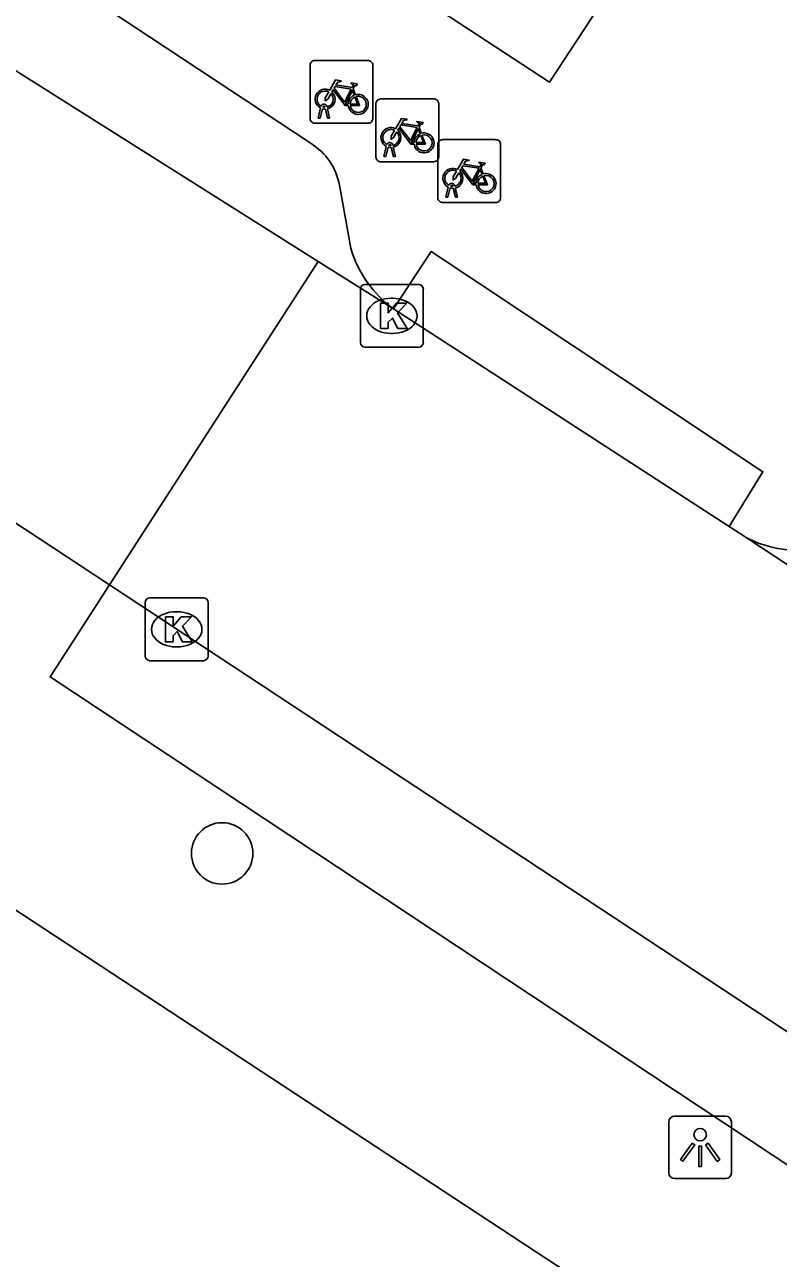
# Model space of a CAD drawing. Extents: x 159280 to 160375, y 384531 to 385872.
# Drawn here: x 160154.6 to 160166.59, y 384768.76 to 384788.39 of the extents above; entities that cross this region are included whole.
import ezdxf

# ---------------------------------------------------------------- set-up
doc = ezdxf.new("R2010")
doc.units = 0
for name, color, linetype in [('IMGEO_Boom', 7, 'Continuous'), ('IMGEO_Fietsenrek', 7, 'Continuous'), ('IMGEO_Kolk', 7, 'Continuous'), ('IMGEO_Lichtpunt', 7, 'Continuous'), ('IMGEO_Rijbaan_lokaal_open', 7, 'Continuous'), ('IMGEO_Voetpad_open', 7, 'Continuous')]:
    doc.layers.add(name, color=color, linetype=linetype)

msp = doc.modelspace()

# ---------------------------------------------------------------- linework, layer by layer
at = {"layer": 'IMGEO_Boom'}
msp.add_circle((160157.74, 384775.2), 0.489, dxfattribs=at)
at = {"layer": 'IMGEO_Fietsenrek'}
for p, q in [((160159.139, 384786.894), (160159.139, 384787.735)), ((160159.139, 384787.735), (160159.139, 384786.894)), ((160159.214, 384787.819), (160160.055, 384787.819)), ((160160.055, 384787.819), (160159.214, 384787.819)), ((160160.139, 384787.744), (160160.139, 384786.903)), ((160160.139, 384786.903), (160160.139, 384787.744)), ((160159.826, 384787.368), (160159.862, 384787.273)), ((160159.408, 384787.086), (160159.409, 384787.079)), ((160160.187, 384786.282), (160160.187, 384787.123)), ((160160.187, 384787.123), (160160.187, 384786.282)), ((160160.262, 384787.207), (160161.103, 384787.207)), ((160161.103, 384787.207), (160160.262, 384787.207)), ((160161.187, 384787.132), (160161.187, 384786.291)), ((160161.187, 384786.291), (160161.187, 384787.132)), ((160159.266, 384786.903), (160159.305, 384787.063)), ((160159.3, 384786.903), (160159.266, 384786.903)), ((160159.335, 384787.051), (160159.3, 384786.903)), ((160159.377, 384787.075), (160159.376, 384787.079)), ((160159.418, 384786.903), (160159.384, 384787.045)), ((160159.416, 384787.049), (160159.451, 384786.903)), ((160159.451, 384786.903), (160159.418, 384786.903)), ((160160.064, 384786.819), (160159.223, 384786.819)), ((160159.223, 384786.819), (160160.064, 384786.819)), ((160160.874, 384786.756), (160160.91, 384786.661)), ((160161.248, 384786.559), (160162.089, 384786.559)), ((160162.089, 384786.559), (160161.248, 384786.559)), ((160160.314, 384786.291), (160160.353, 384786.451)), ((160160.383, 384786.439), (160160.348, 384786.291)), ((160160.425, 384786.463), (160160.424, 384786.467)), ((160160.466, 384786.291), (160160.432, 384786.433)), ((160160.456, 384786.474), (160160.457, 384786.467)), ((160160.464, 384786.437), (160160.499, 384786.291)), ((160161.173, 384785.634), (160161.173, 384786.475)), ((160161.173, 384786.475), (160161.173, 384785.634)), ((160162.173, 384786.484), (160162.173, 384785.643)), ((160162.173, 384785.643), (160162.173, 384786.484)), ((160161.112, 384786.207), (160160.271, 384786.207)), ((160160.271, 384786.207), (160161.112, 384786.207)), ((160160.348, 384786.291), (160160.314, 384786.291)), ((160160.499, 384786.291), (160160.466, 384786.291)), ((160161.86, 384786.108), (160161.896, 384786.013)), ((160161.3, 384785.643), (160161.339, 384785.803)), ((160161.369, 384785.791), (160161.334, 384785.643)), ((160161.411, 384785.815), (160161.41, 384785.819)), ((160161.452, 384785.643), (160161.418, 384785.785)), ((160161.442, 384785.826), (160161.443, 384785.819)), ((160161.45, 384785.789), (160161.485, 384785.643)), ((160162.098, 384785.559), (160161.257, 384785.559)), ((160161.257, 384785.559), (160162.098, 384785.559)), ((160161.334, 384785.643), (160161.3, 384785.643)), ((160161.485, 384785.643), (160161.452, 384785.643))]:
    msp.add_line(p, q, dxfattribs=at)
for points in [[(160159.452, 384787.345), (160159.547, 384787.509), (160159.633, 384787.495), (160159.635, 384787.486), (160159.579, 384787.475), (160159.552, 384787.43), (160159.808, 384787.389)], [(160159.473, 384787.293), (160159.421, 384787.203), (160159.381, 384787.178), (160159.382, 384787.225), (160159.437, 384787.319)], [(160159.748, 384787.101), (160159.698, 384787.101), (160159.507, 384787.352), (160159.488, 384787.32)], [(160159.795, 384787.364), (160159.538, 384787.405), (160159.521, 384787.376), (160159.688, 384787.156), (160159.795, 384787.364)], [(160159.843, 384787.266), (160159.813, 384787.343), (160159.704, 384787.125), (160159.747, 384787.125)], [(160159.808, 384787.389), (160159.833, 384787.438), (160159.827, 384787.442), (160159.804, 384787.446), (160159.792, 384787.453), (160159.791, 384787.456), (160159.793, 384787.461), (160159.888, 384787.446), (160159.89, 384787.436), (160159.88, 384787.423), (160159.868, 384787.417), (160159.854, 384787.423), (160159.826, 384787.368)], [(160159.777, 384787.125), (160159.897, 384787.124), (160159.853, 384787.238)], [(160159.873, 384787.245), (160159.928, 384787.1), (160159.778, 384787.1)], [(160160.5, 384786.733), (160160.595, 384786.897), (160160.681, 384786.883), (160160.683, 384786.874), (160160.627, 384786.863), (160160.6, 384786.818), (160160.856, 384786.777)], [(160160.521, 384786.681), (160160.469, 384786.591), (160160.429, 384786.566), (160160.43, 384786.613), (160160.485, 384786.707)], [(160160.796, 384786.489), (160160.746, 384786.489), (160160.555, 384786.74), (160160.536, 384786.708)], [(160160.843, 384786.752), (160160.586, 384786.793), (160160.569, 384786.764), (160160.736, 384786.544), (160160.843, 384786.752)], [(160160.891, 384786.654), (160160.861, 384786.731), (160160.752, 384786.513), (160160.795, 384786.513)], [(160160.856, 384786.777), (160160.881, 384786.826), (160160.875, 384786.83), (160160.852, 384786.834), (160160.84, 384786.841), (160160.839, 384786.844), (160160.841, 384786.849), (160160.936, 384786.834), (160160.938, 384786.824), (160160.928, 384786.811), (160160.916, 384786.805), (160160.902, 384786.811), (160160.874, 384786.756)], [(160160.825, 384786.513), (160160.945, 384786.512), (160160.901, 384786.626)], [(160160.921, 384786.633), (160160.976, 384786.488), (160160.826, 384786.488)], [(160161.486, 384786.085), (160161.581, 384786.249), (160161.667, 384786.235), (160161.669, 384786.226), (160161.613, 384786.215), (160161.586, 384786.17), (160161.842, 384786.129)], [(160161.829, 384786.104), (160161.572, 384786.145), (160161.555, 384786.116), (160161.722, 384785.896), (160161.829, 384786.104)], [(160161.842, 384786.129), (160161.867, 384786.178), (160161.861, 384786.182), (160161.838, 384786.186), (160161.826, 384786.193), (160161.825, 384786.196), (160161.827, 384786.201), (160161.922, 384786.186), (160161.924, 384786.176), (160161.914, 384786.163), (160161.902, 384786.157), (160161.888, 384786.163), (160161.86, 384786.108)], [(160161.507, 384786.033), (160161.455, 384785.943), (160161.415, 384785.918), (160161.416, 384785.965), (160161.471, 384786.059)], [(160161.782, 384785.841), (160161.732, 384785.841), (160161.541, 384786.092), (160161.522, 384786.06)], [(160161.877, 384786.006), (160161.847, 384786.083), (160161.738, 384785.865), (160161.781, 384785.865)], [(160161.811, 384785.865), (160161.931, 384785.864), (160161.887, 384785.978)], [(160161.907, 384785.985), (160161.962, 384785.84), (160161.812, 384785.84)]]:
    msp.add_lwpolyline(points, dxfattribs=at)
for centre, radius, start, end in [((160159.217, 384787.741), 0.0779, 92.4484, 184.2845), ((160159.217, 384787.741), 0.0779, 92.4484, 184.2845), ((160160.061, 384787.741), 0.0779, 2.4484, 94.2845), ((160160.061, 384787.741), 0.0779, 2.4484, 94.2845), ((160159.379, 384787.204), 0.159, 62.6766, 242.1369), ((160159.379, 384787.204), 0.129, 63.3192, 238.903), ((160159.379, 384787.204), 0.129, 283.6043, 43.4302), ((160159.379, 384787.204), 0.159, 283.5766, 46.6042), ((160159.906, 384787.12), 0.159, 187.0065, 105.7708), ((160159.359, 384787.075), 0.0499, 12.8025, 158.6934), ((160159.359, 384787.075), 0.0174, 12.8025, 163.4502), ((160159.906, 384787.12), 0.159, 113.3408, 178.3217), ((160159.906, 384787.12), 0.129, 113.923, 177.9556), ((160159.906, 384787.12), 0.129, 188.6715, 104.5883), ((160160.265, 384787.129), 0.0779, 92.4484, 184.2845), ((160160.265, 384787.129), 0.0779, 92.4484, 184.2845), ((160161.109, 384787.129), 0.0779, 2.4484, 94.2845), ((160161.109, 384787.129), 0.0779, 2.4484, 94.2845), ((160159.217, 384786.897), 0.0779, 182.4484, 274.2845), ((160159.217, 384786.897), 0.0779, 182.4484, 274.2845), ((160159.379, 384787.204), 0.159, 253.9967, 271.7867), ((160159.379, 384787.204), 0.129, 253.415, 269.0204), ((160160.061, 384786.897), 0.0779, 272.4484, 4.2845), ((160160.061, 384786.897), 0.0779, 272.4484, 4.2845), ((160160.427, 384786.592), 0.159, 62.6766, 242.1369), ((160160.427, 384786.592), 0.129, 63.3192, 238.903), ((160160.427, 384786.592), 0.159, 283.5766, 46.6042), ((160160.407, 384786.463), 0.0499, 12.8025, 158.6934), ((160160.427, 384786.592), 0.129, 283.6043, 43.4302), ((160160.954, 384786.508), 0.159, 113.3408, 178.3217), ((160160.954, 384786.508), 0.159, 187.0065, 105.7708), ((160160.954, 384786.508), 0.129, 113.923, 177.9556), ((160160.954, 384786.508), 0.129, 188.6715, 104.5883), ((160161.251, 384786.481), 0.0779, 92.4484, 184.2845), ((160161.251, 384786.481), 0.0779, 92.4484, 184.2845), ((160162.095, 384786.481), 0.0779, 2.4484, 94.2845), ((160162.095, 384786.481), 0.0779, 2.4484, 94.2845), ((160160.427, 384786.592), 0.159, 253.9967, 271.7867), ((160160.407, 384786.463), 0.0174, 12.8025, 163.4502), ((160160.427, 384786.592), 0.129, 253.415, 269.0204), ((160160.265, 384786.285), 0.0779, 182.4484, 274.2845), ((160160.265, 384786.285), 0.0779, 182.4484, 274.2845), ((160161.109, 384786.285), 0.0779, 272.4484, 4.2845), ((160161.109, 384786.285), 0.0779, 272.4484, 4.2845), ((160161.413, 384785.944), 0.159, 62.6766, 242.1369), ((160161.413, 384785.944), 0.129, 63.3192, 238.903), ((160161.413, 384785.944), 0.129, 283.6043, 43.4302), ((160161.413, 384785.944), 0.159, 283.5766, 46.6042), ((160161.94, 384785.86), 0.159, 113.3408, 178.3217), ((160161.94, 384785.86), 0.159, 187.0065, 105.7708), ((160161.94, 384785.86), 0.129, 113.923, 177.9556), ((160161.94, 384785.86), 0.129, 188.6715, 104.5883), ((160161.393, 384785.815), 0.0499, 12.8025, 158.6934), ((160161.413, 384785.944), 0.159, 253.9967, 271.7867), ((160161.393, 384785.815), 0.0174, 12.8025, 163.4502), ((160161.413, 384785.944), 0.129, 253.415, 269.0204), ((160161.251, 384785.637), 0.0779, 182.4484, 274.2845), ((160161.251, 384785.637), 0.0779, 182.4484, 274.2845), ((160162.095, 384785.637), 0.0779, 272.4484, 4.2845), ((160162.095, 384785.637), 0.0779, 272.4484, 4.2845)]:
    msp.add_arc(centre, radius, start, end, dxfattribs=at)
at = {"layer": 'IMGEO_Kolk'}
for p, q in [((160159.941, 384783.329), (160159.941, 384784.181)), ((160160.016, 384784.255), (160160.868, 384784.255)), ((160160.942, 384784.181), (160160.942, 384783.329)), ((160160.429, 384784.035), (160160.454, 384784.035)), ((160160.452, 384783.475), (160160.427, 384783.475)), ((160160.868, 384783.255), (160160.016, 384783.255)), ((160156.591, 384779.267), (160157.443, 384779.267)), ((160156.516, 384778.341), (160156.516, 384779.193)), ((160157.004, 384779.047), (160157.029, 384779.047)), ((160157.517, 384779.193), (160157.517, 384778.341)), ((160157.027, 384778.487), (160157.002, 384778.487)), ((160157.443, 384778.267), (160156.591, 384778.267))]:
    msp.add_line(p, q, dxfattribs=at)
for points in [[(160159.941, 384783.329), (160159.941, 384784.181)], [(160160.016, 384784.255), (160160.868, 384784.255)], [(160160.942, 384784.181), (160160.942, 384783.329)], [(160160.262, 384783.955), (160160.385, 384783.955), (160160.385, 384783.804), (160160.515, 384783.955), (160160.679, 384783.955), (160160.533, 384783.804), (160160.686, 384783.555), (160160.534, 384783.555), (160160.449, 384783.719), (160160.385, 384783.652), (160160.385, 384783.555), (160160.262, 384783.555), (160160.262, 384783.955)], [(160160.868, 384783.255), (160160.016, 384783.255)], [(160156.591, 384779.267), (160157.443, 384779.267)], [(160156.516, 384778.341), (160156.516, 384779.193)], [(160157.517, 384779.193), (160157.517, 384778.341)], [(160156.837, 384778.967), (160156.96, 384778.967), (160156.96, 384778.816), (160157.09, 384778.967), (160157.254, 384778.967), (160157.108, 384778.816), (160157.261, 384778.567), (160157.109, 384778.567), (160157.024, 384778.731), (160156.96, 384778.664), (160156.96, 384778.567), (160156.837, 384778.567), (160156.837, 384778.967)], [(160157.443, 384778.267), (160156.591, 384778.267)]]:
    msp.add_lwpolyline(points, dxfattribs=at)
for centre, start, end in [((160160.018, 384784.179), 91.552, 178.448), ((160160.018, 384784.179), 91.552, 178.448), ((160160.866, 384784.179), 1.552, 88.448), ((160160.866, 384784.179), 1.552, 88.448), ((160160.018, 384783.331), 181.552, 268.448), ((160160.018, 384783.331), 181.552, 268.448), ((160160.866, 384783.331), 271.552, 358.448), ((160160.866, 384783.331), 271.552, 358.448), ((160156.593, 384779.191), 91.552, 178.448), ((160156.593, 384779.191), 91.552, 178.448), ((160157.441, 384779.191), 1.552, 88.448), ((160157.441, 384779.191), 1.552, 88.448), ((160156.593, 384778.343), 181.552, 268.448), ((160156.593, 384778.343), 181.552, 268.448), ((160157.441, 384778.343), 271.552, 358.448), ((160157.441, 384778.343), 271.552, 358.448)]:
    msp.add_arc(centre, 0.0765, start, end, dxfattribs=at)
for centre, major_axis, ratio, start_param, end_param in [((160160.428, 384783.755), (-0.387, 0.002), 0.722429, 4.712389, 7.853982), ((160160.453, 384783.755), (-0.39, 0.002), 0.717154, 1.570796, 4.712389), ((160157.003, 384778.767), (-0.387, 0.002), 0.722429, 4.712389, 7.853982), ((160157.028, 384778.767), (-0.39, 0.002), 0.717154, 1.570796, 4.712389)]:
    msp.add_ellipse(centre, major_axis=major_axis, ratio=ratio, start_param=start_param, end_param=end_param, dxfattribs=at)
at = {"layer": 'IMGEO_Lichtpunt'}
for p, q in [((160165.751, 384771.021), (160164.943, 384771.021)), ((160165.751, 384771.021), (160164.943, 384771.021)), ((160164.849, 384770.926), (160164.849, 384770.119)), ((160164.849, 384770.926), (160164.849, 384770.119)), ((160165.845, 384770.119), (160165.845, 384770.926)), ((160165.845, 384770.119), (160165.845, 384770.926)), ((160164.943, 384770.025), (160165.751, 384770.025)), ((160164.943, 384770.025), (160165.751, 384770.025))]:
    msp.add_line(p, q, dxfattribs=at)
for points in [[(160165.223, 384770.59), (160165.262, 384770.562), (160165.074, 384770.3), (160165.036, 384770.327), (160165.223, 384770.59)], [(160165.325, 384770.542), (160165.372, 384770.542), (160165.372, 384770.22), (160165.325, 384770.22), (160165.325, 384770.542)], [(160165.435, 384770.562), (160165.473, 384770.589), (160165.66, 384770.327), (160165.621, 384770.299), (160165.435, 384770.562)]]:
    msp.add_lwpolyline(points, dxfattribs=at)
msp.add_circle((160165.348, 384770.724), 0.0994, dxfattribs=at)
for centre, start, end in [((160164.943, 384770.926), 90, 180), ((160164.943, 384770.926), 90, 180), ((160165.751, 384770.926), 0, 90), ((160165.751, 384770.926), 0, 90), ((160164.943, 384770.119), 180, 270), ((160164.943, 384770.119), 180, 270), ((160165.751, 384770.119), 270, 0), ((160165.751, 384770.119), 270, 360)]:
    msp.add_arc(centre, 0.0946, start, end, dxfattribs=at)
at = {"layer": 'IMGEO_Rijbaan_lokaal_open'}
for points in [[(160152.823, 384788.681), (160159.267, 384784.621)], [(160159.267, 384784.621), (160155.947, 384779.473)], [(160160.467, 384783.865), (160159.267, 384784.621)], [(160165.811, 384780.403), (160160.467, 384783.865)], [(160155.947, 384779.473), (160151.868, 384782.161)], [(160165.811, 384780.403), (160166.078, 384780.228)], [(160182.854, 384768.784), (160180.342, 384770.834), (160166.078, 384780.228)], [(160155.947, 384779.473), (160186.713, 384759.19)]]:
    msp.add_lwpolyline(points, dxfattribs=at)
at = {"layer": 'IMGEO_Voetpad_open'}
for points in [[(160165.172, 384790.866), (160164.185, 384789.36), (160162.948, 384787.472), (160156.796, 384791.504), (160147.602, 384797.592), (160148.878, 384799.43)], [(160155.818, 384788.7), (160159.155, 384786.496)], [(160159.608, 384785.833), (160159.786, 384784.83)], [(160160.467, 384783.865), (160161.068, 384784.78), (160166.347, 384781.274), (160165.811, 384780.403)], [(160182.939, 384759.527), (160181.879, 384760.218), (160157.262, 384776.515), (160155.003, 384778.01), (160155.947, 384779.473)], [(160153.446, 384774.961), (160186.913, 384752.976)]]:
    msp.add_lwpolyline(points, dxfattribs=at)
for centre, radius, start, end in [((160158.639, 384785.657), 0.985, 10.2799, 58.4064), ((160161.592, 384785.381), 1.888, 196.9815, 233.4397), ((160166.884, 384781.745), 1.718, 242.007, 282.8416)]:
    msp.add_arc(centre, radius, start, end, dxfattribs=at)

doc.saveas('drawing.dxf')
